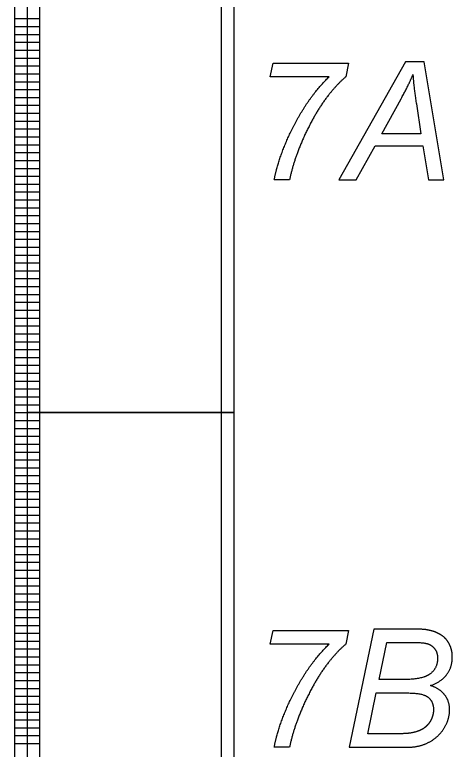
# Model space of a CAD drawing. Extents: x 12522 to 13018, y 1124 to 1902.
# Drawn here: x 12563.34 to 12578.9, y 1333.83 to 1359.93 of the extents above; entities that cross this region are included whole.
import ezdxf

# ---------------------------------------------------------------- set-up
doc = ezdxf.new("R2010")
doc.units = 0
doc.layers.add('SC_Scratch1', color=7, linetype='Continuous')

msp = doc.modelspace()

# ---------------------------------------------------------------- linework, layer by layer
at = {"layer": 'SC_Scratch1'}
for p, q in [((12563.336, 1345.791), (12563.336, 1365.951)), ((12563.336, 1345.791), (12563.336, 1365.951)), ((12564.236, 1345.791), (12564.236, 1365.951)), ((12564.236, 1345.791), (12564.236, 1365.951)), ((12563.336, 1359.791), (12564.236, 1359.791)), ((12563.336, 1359.791), (12564.236, 1359.791)), ((12563.336, 1359.511), (12564.236, 1359.511)), ((12563.336, 1359.511), (12564.236, 1359.511)), ((12563.336, 1359.231), (12564.236, 1359.231)), ((12563.336, 1359.231), (12564.236, 1359.231)), ((12563.336, 1358.951), (12564.236, 1358.951)), ((12563.336, 1358.951), (12564.236, 1358.951)), ((12563.336, 1358.671), (12564.236, 1358.671)), ((12563.336, 1358.671), (12564.236, 1358.671)), ((12563.336, 1358.391), (12564.236, 1358.391)), ((12563.336, 1358.391), (12564.236, 1358.391)), ((12563.336, 1358.111), (12564.236, 1358.111)), ((12563.336, 1358.111), (12564.236, 1358.111)), ((12563.336, 1357.831), (12564.236, 1357.831)), ((12563.336, 1357.831), (12564.236, 1357.831)), ((12563.336, 1357.551), (12564.236, 1357.551)), ((12563.336, 1357.551), (12564.236, 1357.551)), ((12563.336, 1357.271), (12564.236, 1357.271)), ((12563.336, 1357.271), (12564.236, 1357.271)), ((12563.336, 1356.991), (12564.236, 1356.991)), ((12563.336, 1356.991), (12564.236, 1356.991)), ((12563.336, 1356.711), (12564.236, 1356.711)), ((12563.336, 1356.711), (12564.236, 1356.711)), ((12563.336, 1356.431), (12564.236, 1356.431)), ((12563.336, 1356.431), (12564.236, 1356.431)), ((12563.336, 1356.151), (12564.236, 1356.151)), ((12563.336, 1356.151), (12564.236, 1356.151)), ((12563.336, 1355.871), (12564.236, 1355.871)), ((12563.336, 1355.871), (12564.236, 1355.871)), ((12563.336, 1355.591), (12564.236, 1355.591)), ((12563.336, 1355.591), (12564.236, 1355.591)), ((12563.336, 1355.311), (12564.236, 1355.311)), ((12563.336, 1355.311), (12564.236, 1355.311)), ((12563.336, 1355.031), (12564.236, 1355.031)), ((12563.336, 1355.031), (12564.236, 1355.031)), ((12563.336, 1354.751), (12564.236, 1354.751)), ((12563.336, 1354.751), (12564.236, 1354.751)), ((12563.336, 1354.471), (12564.236, 1354.471)), ((12563.336, 1354.471), (12564.236, 1354.471)), ((12563.336, 1354.191), (12564.236, 1354.191)), ((12563.336, 1354.191), (12564.236, 1354.191)), ((12563.336, 1353.911), (12564.236, 1353.911)), ((12563.336, 1353.911), (12564.236, 1353.911)), ((12573.11, 1354.061), (12572.569, 1354.061)), ((12573.11, 1354.061), (12572.569, 1354.061)), ((12563.336, 1353.631), (12564.236, 1353.631)), ((12563.336, 1353.631), (12564.236, 1353.631)), ((12563.336, 1353.351), (12564.236, 1353.351)), ((12563.336, 1353.351), (12564.236, 1353.351)), ((12563.336, 1353.071), (12564.236, 1353.071)), ((12563.336, 1353.071), (12564.236, 1353.071)), ((12563.336, 1352.791), (12564.236, 1352.791)), ((12563.336, 1352.791), (12564.236, 1352.791)), ((12563.336, 1352.511), (12564.236, 1352.511)), ((12563.336, 1352.511), (12564.236, 1352.511)), ((12563.336, 1352.231), (12564.236, 1352.231)), ((12563.336, 1352.231), (12564.236, 1352.231)), ((12563.336, 1351.951), (12564.236, 1351.951)), ((12563.336, 1351.951), (12564.236, 1351.951)), ((12563.336, 1351.671), (12564.236, 1351.671)), ((12563.336, 1351.671), (12564.236, 1351.671)), ((12563.336, 1351.391), (12564.236, 1351.391)), ((12563.336, 1351.391), (12564.236, 1351.391)), ((12563.336, 1351.111), (12564.236, 1351.111)), ((12563.336, 1351.111), (12564.236, 1351.111)), ((12563.336, 1350.831), (12564.236, 1350.831)), ((12563.336, 1350.831), (12564.236, 1350.831)), ((12563.336, 1350.551), (12564.236, 1350.551)), ((12563.336, 1350.551), (12564.236, 1350.551)), ((12563.336, 1350.271), (12564.236, 1350.271)), ((12563.336, 1350.271), (12564.236, 1350.271)), ((12563.336, 1349.991), (12564.236, 1349.991)), ((12563.336, 1349.991), (12564.236, 1349.991)), ((12563.336, 1349.711), (12564.236, 1349.711)), ((12563.336, 1349.711), (12564.236, 1349.711)), ((12563.336, 1349.431), (12564.236, 1349.431)), ((12563.336, 1349.431), (12564.236, 1349.431)), ((12563.336, 1349.151), (12564.236, 1349.151)), ((12563.336, 1349.151), (12564.236, 1349.151)), ((12563.336, 1348.871), (12564.236, 1348.871)), ((12563.336, 1348.871), (12564.236, 1348.871)), ((12563.336, 1348.591), (12564.236, 1348.591)), ((12563.336, 1348.591), (12564.236, 1348.591)), ((12563.336, 1348.311), (12564.236, 1348.311)), ((12563.336, 1348.311), (12564.236, 1348.311)), ((12563.336, 1348.031), (12564.236, 1348.031)), ((12563.336, 1348.031), (12564.236, 1348.031)), ((12563.336, 1347.751), (12564.236, 1347.751)), ((12563.336, 1347.751), (12564.236, 1347.751)), ((12563.336, 1347.471), (12564.236, 1347.471)), ((12563.336, 1347.471), (12564.236, 1347.471)), ((12563.336, 1347.191), (12564.236, 1347.191)), ((12563.336, 1347.191), (12564.236, 1347.191)), ((12563.336, 1346.911), (12564.236, 1346.911)), ((12563.336, 1346.911), (12564.236, 1346.911)), ((12563.336, 1346.631), (12564.236, 1346.631)), ((12563.336, 1346.631), (12564.236, 1346.631)), ((12563.336, 1346.351), (12564.236, 1346.351)), ((12563.336, 1346.351), (12564.236, 1346.351)), ((12563.336, 1346.071), (12564.236, 1346.071)), ((12563.336, 1346.071), (12564.236, 1346.071)), ((12563.336, 1345.791), (12564.236, 1345.791)), ((12563.336, 1325.631), (12563.336, 1345.791)), ((12563.336, 1345.791), (12564.236, 1345.791)), ((12563.336, 1345.791), (12564.236, 1345.791)), ((12563.336, 1325.631), (12563.336, 1345.791)), ((12563.336, 1345.791), (12564.236, 1345.791)), ((12564.236, 1325.631), (12564.236, 1345.791)), ((12564.236, 1325.631), (12564.236, 1345.791)), ((12563.336, 1345.511), (12564.236, 1345.511)), ((12563.336, 1345.511), (12564.236, 1345.511)), ((12563.336, 1345.231), (12564.236, 1345.231)), ((12563.336, 1345.231), (12564.236, 1345.231)), ((12563.336, 1344.951), (12564.236, 1344.951)), ((12563.336, 1344.951), (12564.236, 1344.951)), ((12563.336, 1344.671), (12564.236, 1344.671)), ((12563.336, 1344.671), (12564.236, 1344.671)), ((12563.336, 1344.391), (12564.236, 1344.391)), ((12563.336, 1344.391), (12564.236, 1344.391)), ((12563.336, 1344.111), (12564.236, 1344.111)), ((12563.336, 1344.111), (12564.236, 1344.111)), ((12563.336, 1343.831), (12564.236, 1343.831)), ((12563.336, 1343.831), (12564.236, 1343.831)), ((12563.336, 1343.551), (12564.236, 1343.551)), ((12563.336, 1343.551), (12564.236, 1343.551)), ((12563.336, 1343.271), (12564.236, 1343.271)), ((12563.336, 1343.271), (12564.236, 1343.271)), ((12563.336, 1342.991), (12564.236, 1342.991)), ((12563.336, 1342.991), (12564.236, 1342.991)), ((12563.336, 1342.711), (12564.236, 1342.711)), ((12563.336, 1342.711), (12564.236, 1342.711)), ((12563.336, 1342.431), (12564.236, 1342.431)), ((12563.336, 1342.431), (12564.236, 1342.431)), ((12563.336, 1342.151), (12564.236, 1342.151)), ((12563.336, 1342.151), (12564.236, 1342.151)), ((12563.336, 1341.871), (12564.236, 1341.871)), ((12563.336, 1341.871), (12564.236, 1341.871)), ((12563.336, 1341.591), (12564.236, 1341.591)), ((12563.336, 1341.591), (12564.236, 1341.591)), ((12563.336, 1341.311), (12564.236, 1341.311)), ((12563.336, 1341.311), (12564.236, 1341.311)), ((12563.336, 1341.031), (12564.236, 1341.031)), ((12563.336, 1341.031), (12564.236, 1341.031)), ((12563.336, 1340.751), (12564.236, 1340.751)), ((12563.336, 1340.751), (12564.236, 1340.751)), ((12563.336, 1340.471), (12564.236, 1340.471)), ((12563.336, 1340.471), (12564.236, 1340.471)), ((12563.336, 1340.191), (12564.236, 1340.191)), ((12563.336, 1340.191), (12564.236, 1340.191)), ((12563.336, 1339.911), (12564.236, 1339.911)), ((12563.336, 1339.911), (12564.236, 1339.911)), ((12563.336, 1339.631), (12564.236, 1339.631)), ((12563.336, 1339.631), (12564.236, 1339.631)), ((12563.336, 1339.351), (12564.236, 1339.351)), ((12563.336, 1339.351), (12564.236, 1339.351)), ((12563.336, 1339.071), (12564.236, 1339.071)), ((12563.336, 1339.071), (12564.236, 1339.071)), ((12563.336, 1338.791), (12564.236, 1338.791)), ((12563.336, 1338.791), (12564.236, 1338.791)), ((12563.336, 1338.511), (12564.236, 1338.511)), ((12563.336, 1338.511), (12564.236, 1338.511)), ((12563.336, 1338.231), (12564.236, 1338.231)), ((12563.336, 1338.231), (12564.236, 1338.231)), ((12563.336, 1337.951), (12564.236, 1337.951)), ((12563.336, 1337.951), (12564.236, 1337.951)), ((12563.336, 1337.671), (12564.236, 1337.671)), ((12563.336, 1337.671), (12564.236, 1337.671)), ((12563.336, 1337.391), (12564.236, 1337.391)), ((12563.336, 1337.391), (12564.236, 1337.391)), ((12563.336, 1337.111), (12564.236, 1337.111)), ((12563.336, 1337.111), (12564.236, 1337.111)), ((12563.336, 1336.831), (12564.236, 1336.831)), ((12563.336, 1336.831), (12564.236, 1336.831)), ((12563.336, 1336.551), (12564.236, 1336.551)), ((12563.336, 1336.551), (12564.236, 1336.551)), ((12563.336, 1336.271), (12564.236, 1336.271)), ((12563.336, 1336.271), (12564.236, 1336.271)), ((12563.336, 1335.991), (12564.236, 1335.991)), ((12563.336, 1335.991), (12564.236, 1335.991)), ((12563.336, 1335.711), (12564.236, 1335.711)), ((12563.336, 1335.711), (12564.236, 1335.711)), ((12563.336, 1335.431), (12564.236, 1335.431)), ((12563.336, 1335.431), (12564.236, 1335.431)), ((12563.336, 1335.151), (12564.236, 1335.151)), ((12563.336, 1335.151), (12564.236, 1335.151)), ((12563.336, 1334.871), (12564.236, 1334.871)), ((12563.336, 1334.871), (12564.236, 1334.871)), ((12563.336, 1334.591), (12564.236, 1334.591)), ((12563.336, 1334.591), (12564.236, 1334.591)), ((12563.336, 1334.311), (12564.236, 1334.311)), ((12563.336, 1334.311), (12564.236, 1334.311)), ((12563.336, 1334.031), (12564.236, 1334.031)), ((12563.336, 1334.031), (12564.236, 1334.031)), ((12573.11, 1333.901), (12572.569, 1333.901)), ((12573.11, 1333.901), (12572.569, 1333.901))]:
    msp.add_line(p, q, dxfattribs=at)
for points in [[(12563.786, 1365.951), (12571.126, 1365.951), (12571.126, 1345.791), (12563.786, 1345.791)], [(12564.236, 1365.951), (12570.676, 1365.951), (12570.676, 1345.791), (12564.236, 1345.791)], [(12564.236, 1365.951), (12570.676, 1365.951), (12570.676, 1345.791), (12564.236, 1345.791)], [(12574.861, 1354.061), (12575.477, 1354.061), (12576.153, 1355.271), (12577.852, 1355.271), (12578.054, 1354.061), (12578.599, 1354.061), (12577.905, 1358.261), (12577.241, 1358.261)], [(12574.861, 1354.061), (12575.477, 1354.061), (12576.153, 1355.271), (12577.852, 1355.271), (12578.054, 1354.061), (12578.599, 1354.061), (12577.905, 1358.261), (12577.241, 1358.261)], [(12563.786, 1345.791), (12571.126, 1345.791), (12571.126, 1325.631), (12563.786, 1325.631)], [(12564.236, 1345.791), (12570.676, 1345.791), (12570.676, 1325.631), (12564.236, 1325.631)], [(12564.236, 1345.791), (12570.676, 1345.791), (12570.676, 1325.631), (12564.236, 1325.631)]]:
    msp.add_lwpolyline(points, close=True, dxfattribs=at)
for points in [[(12574.521, 1357.726), (12572.428, 1357.726), (12572.528, 1358.203), (12575.208, 1358.203), (12575.111, 1357.726)], [(12574.521, 1357.726), (12572.428, 1357.726), (12572.528, 1358.203), (12575.208, 1358.203), (12575.111, 1357.726)], [(12577.622, 1356.758), (12577.785, 1355.703), (12576.395, 1355.703), (12577.081, 1356.947)], [(12577.622, 1356.758), (12577.785, 1355.703), (12576.395, 1355.703), (12577.081, 1356.947)], [(12574.521, 1337.566), (12572.428, 1337.566), (12572.528, 1338.043), (12575.208, 1338.043), (12575.111, 1337.566)], [(12574.521, 1337.566), (12572.428, 1337.566), (12572.528, 1338.043), (12575.208, 1338.043), (12575.111, 1337.566)], [(12577.45, 1338.101), (12576.109, 1338.101), (12575.232, 1333.901), (12577.313, 1333.901)], [(12577.45, 1338.101), (12576.109, 1338.101), (12575.232, 1333.901), (12577.313, 1333.901)], [(12577.188, 1336.305), (12576.293, 1336.305), (12576.568, 1337.624), (12577.507, 1337.624)], [(12577.188, 1336.305), (12576.293, 1336.305), (12576.568, 1337.624), (12577.507, 1337.624)], [(12576.883, 1334.378), (12575.891, 1334.378), (12576.193, 1335.828), (12577.31, 1335.828)], [(12576.883, 1334.378), (12575.891, 1334.378), (12576.193, 1335.828), (12577.31, 1335.828)]]:
    msp.add_lwpolyline(points, dxfattribs=at)
for points in [[(12577.081, 1356.947), (12577.356, 1357.442), (12577.5, 1357.803)], [(12577.081, 1356.947), (12577.356, 1357.442), (12577.5, 1357.803)], [(12577.5, 1357.803), (12577.524, 1357.385), (12577.622, 1356.758)], [(12577.5, 1357.803), (12577.524, 1357.385), (12577.622, 1356.758)], [(12573.559, 1356.508), (12573.991, 1357.217), (12574.521, 1357.726)], [(12573.559, 1356.508), (12573.991, 1357.217), (12574.521, 1357.726)], [(12575.111, 1357.726), (12574.429, 1357.128), (12573.92, 1356.183)], [(12575.111, 1357.726), (12574.429, 1357.128), (12573.92, 1356.183)], [(12572.861, 1355.08), (12573.127, 1355.799), (12573.559, 1356.508)], [(12572.861, 1355.08), (12573.127, 1355.799), (12573.559, 1356.508)], [(12573.92, 1356.183), (12573.327, 1355.092), (12573.11, 1354.061)], [(12573.92, 1356.183), (12573.327, 1355.092), (12573.11, 1354.061)], [(12572.569, 1354.061), (12572.637, 1354.485), (12572.861, 1355.08)], [(12572.569, 1354.061), (12572.637, 1354.485), (12572.861, 1355.08)], [(12577.994, 1338.072), (12577.816, 1338.101), (12577.45, 1338.101)], [(12577.994, 1338.072), (12577.816, 1338.101), (12577.45, 1338.101)], [(12578.483, 1337.901), (12578.283, 1338.023), (12577.994, 1338.072)], [(12578.483, 1337.901), (12578.283, 1338.023), (12577.994, 1338.072)], [(12578.791, 1337.569), (12578.682, 1337.78), (12578.483, 1337.901)], [(12578.791, 1337.569), (12578.682, 1337.78), (12578.483, 1337.901)], [(12573.559, 1336.348), (12573.991, 1337.057), (12574.521, 1337.566)], [(12573.559, 1336.348), (12573.991, 1337.057), (12574.521, 1337.566)], [(12575.111, 1337.566), (12574.429, 1336.968), (12573.92, 1336.023)], [(12575.111, 1337.566), (12574.429, 1336.968), (12573.92, 1336.023)], [(12577.507, 1337.624), (12577.909, 1337.624), (12578.055, 1337.565)], [(12577.507, 1337.624), (12577.909, 1337.624), (12578.055, 1337.565)], [(12578.055, 1337.565), (12578.201, 1337.506), (12578.288, 1337.377)], [(12578.055, 1337.565), (12578.201, 1337.506), (12578.288, 1337.377)], [(12578.288, 1337.377), (12578.376, 1337.247), (12578.376, 1337.069)], [(12578.288, 1337.377), (12578.376, 1337.247), (12578.376, 1337.069)], [(12578.901, 1337.103), (12578.901, 1337.358), (12578.791, 1337.569)], [(12578.901, 1337.103), (12578.901, 1337.358), (12578.791, 1337.569)], [(12578.376, 1337.069), (12578.376, 1336.696), (12578.102, 1336.5)], [(12578.376, 1337.069), (12578.376, 1336.696), (12578.102, 1336.5)], [(12578.709, 1336.492), (12578.901, 1336.756), (12578.901, 1337.103)], [(12578.709, 1336.492), (12578.901, 1336.756), (12578.901, 1337.103)], [(12572.861, 1334.92), (12573.127, 1335.639), (12573.559, 1336.348)], [(12572.861, 1334.92), (12573.127, 1335.639), (12573.559, 1336.348)], [(12578.102, 1336.5), (12577.829, 1336.305), (12577.188, 1336.305)], [(12578.102, 1336.5), (12577.829, 1336.305), (12577.188, 1336.305)], [(12578.123, 1336.091), (12578.517, 1336.228), (12578.709, 1336.492)], [(12578.123, 1336.091), (12578.517, 1336.228), (12578.709, 1336.492)], [(12578.635, 1335.754), (12578.465, 1335.979), (12578.123, 1336.091)], [(12578.635, 1335.754), (12578.465, 1335.979), (12578.123, 1336.091)], [(12573.92, 1336.023), (12573.327, 1334.932), (12573.11, 1333.901)], [(12573.92, 1336.023), (12573.327, 1334.932), (12573.11, 1333.901)], [(12577.31, 1335.828), (12577.853, 1335.828), (12578.042, 1335.675)], [(12577.31, 1335.828), (12577.853, 1335.828), (12578.042, 1335.675)], [(12578.042, 1335.675), (12578.231, 1335.522), (12578.231, 1335.227)], [(12578.042, 1335.675), (12578.231, 1335.522), (12578.231, 1335.227)], [(12578.804, 1335.229), (12578.804, 1335.53), (12578.635, 1335.754)], [(12578.804, 1335.229), (12578.804, 1335.53), (12578.635, 1335.754)], [(12578.231, 1335.227), (12578.231, 1335.03), (12578.133, 1334.85)], [(12578.231, 1335.227), (12578.231, 1335.03), (12578.133, 1334.85)], [(12578.601, 1334.565), (12578.804, 1334.883), (12578.804, 1335.229)], [(12578.601, 1334.565), (12578.804, 1334.883), (12578.804, 1335.229)], [(12572.569, 1333.901), (12572.637, 1334.325), (12572.861, 1334.92)], [(12572.569, 1333.901), (12572.637, 1334.325), (12572.861, 1334.92)], [(12578.133, 1334.85), (12578.035, 1334.67), (12577.863, 1334.559)], [(12578.133, 1334.85), (12578.035, 1334.67), (12577.863, 1334.559)], [(12577.863, 1334.559), (12577.691, 1334.449), (12577.415, 1334.404)], [(12577.863, 1334.559), (12577.691, 1334.449), (12577.415, 1334.404)], [(12578.062, 1334.074), (12578.397, 1334.247), (12578.601, 1334.565)], [(12578.062, 1334.074), (12578.397, 1334.247), (12578.601, 1334.565)], [(12577.415, 1334.404), (12577.278, 1334.378), (12576.883, 1334.378)], [(12577.415, 1334.404), (12577.278, 1334.378), (12576.883, 1334.378)], [(12577.313, 1333.901), (12577.726, 1333.901), (12578.062, 1334.074)], [(12577.313, 1333.901), (12577.726, 1333.901), (12578.062, 1334.074)]]:
    msp.add_open_spline(points, degree=2, dxfattribs=at)

doc.saveas('drawing.dxf')
